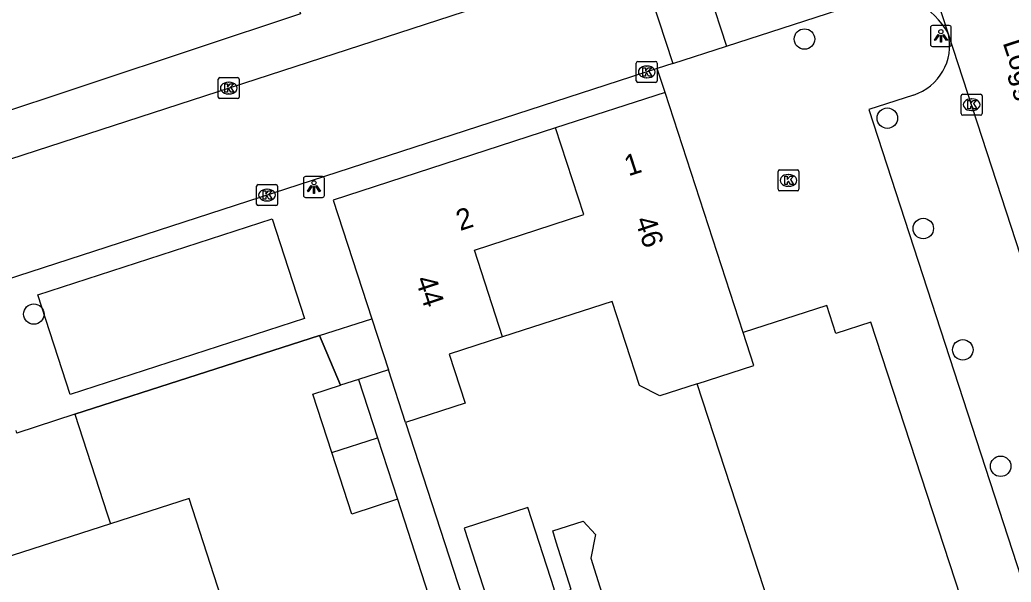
# Model space of a CAD drawing. Extents: x 159377 to 159983, y 382996 to 383595.
# Drawn here: x 159591.16 to 159638.52, y 383127.71 to 383154.6 of the extents above; entities that cross this region are included whole.
import ezdxf

# ---------------------------------------------------------------- set-up
doc = ezdxf.new("R2010")
doc.units = 0
for name, color, linetype in [('IMGEO_Boom', 7, 'Continuous'), ('IMGEO_Erf', 7, 'Continuous'), ('IMGEO_Kolk', 7, 'Continuous'), ('IMGEO_Lichtpunt', 7, 'Continuous'), ('IMGEO_Muur', 7, 'Continuous'), ('IMGEO_Openbare_ruimte_label', 7, 'Continuous'), ('IMGEO_Pand', 7, 'Continuous'), ('IMGEO_Pand_nummerreeks', 7, 'Continuous'), ('IMGEO_Rijbaan_lokaal_open', 7, 'Continuous'), ('IMGEO_Voetpad_open', 7, 'Continuous')]:
    doc.layers.add(name, color=color, linetype=linetype)

msp = doc.modelspace()

# ---------------------------------------------------------------- linework, layer by layer
at = {"layer": 'IMGEO_Boom'}
for centre in [(159628.648, 383153.679), (159632.608, 383149.897), (159634.325, 383144.62), (159591.825, 383140.53), (159636.212, 383138.819), (159638.022, 383133.256)]:
    msp.add_circle(centre, 0.489, dxfattribs=at)
at = {"layer": 'IMGEO_Erf'}
msp.add_lwpolyline([(159606.473, 383137.131), (159605.483, 383139.501)], dxfattribs=at)
at = {"layer": 'IMGEO_Kolk'}
for p, q in [((159620.61, 383151.681), (159620.61, 383152.533)), ((159620.685, 383152.607), (159621.537, 383152.607)), ((159621.098, 383152.387), (159621.123, 383152.387)), ((159621.611, 383152.533), (159621.611, 383151.681)), ((159600.638, 383150.908), (159600.638, 383151.76)), ((159600.713, 383151.834), (159601.565, 383151.834)), ((159601.639, 383151.76), (159601.639, 383150.908)), ((159621.121, 383151.827), (159621.096, 383151.827)), ((159601.126, 383151.614), (159601.151, 383151.614)), ((159621.537, 383151.607), (159620.685, 383151.607)), ((159601.565, 383150.834), (159600.713, 383150.834)), ((159601.149, 383151.054), (159601.124, 383151.054)), ((159636.136, 383150.115), (159636.136, 383150.967)), ((159636.211, 383151.041), (159637.063, 383151.041)), ((159636.624, 383150.821), (159636.649, 383150.821)), ((159637.137, 383150.967), (159637.137, 383150.115)), ((159637.063, 383150.041), (159636.211, 383150.041)), ((159636.647, 383150.261), (159636.622, 383150.261)), ((159627.385, 383146.496), (159627.385, 383147.348)), ((159627.46, 383147.422), (159628.312, 383147.422)), ((159627.873, 383147.202), (159627.898, 383147.202)), ((159628.386, 383147.348), (159628.386, 383146.496)), ((159602.468, 383145.793), (159602.468, 383146.645)), ((159602.543, 383146.719), (159603.395, 383146.719)), ((159603.469, 383146.645), (159603.469, 383145.793)), ((159627.896, 383146.642), (159627.871, 383146.642)), ((159602.956, 383146.499), (159602.981, 383146.499)), ((159628.312, 383146.422), (159627.46, 383146.422)), ((159603.395, 383145.719), (159602.543, 383145.719)), ((159602.979, 383145.939), (159602.954, 383145.939))]:
    msp.add_line(p, q, dxfattribs=at)
for points in [[(159620.61, 383151.681), (159620.61, 383152.533)], [(159620.685, 383152.607), (159621.537, 383152.607)], [(159620.931, 383152.307), (159621.054, 383152.307), (159621.054, 383152.156), (159621.184, 383152.307), (159621.348, 383152.307), (159621.202, 383152.156), (159621.355, 383151.907), (159621.203, 383151.907), (159621.118, 383152.071), (159621.054, 383152.004), (159621.054, 383151.907), (159620.931, 383151.907), (159620.931, 383152.307)], [(159621.611, 383152.533), (159621.611, 383151.681)], [(159600.638, 383150.908), (159600.638, 383151.76)], [(159600.713, 383151.834), (159601.565, 383151.834)], [(159601.639, 383151.76), (159601.639, 383150.908)], [(159600.959, 383151.534), (159601.082, 383151.534), (159601.082, 383151.383), (159601.212, 383151.534), (159601.376, 383151.534), (159601.23, 383151.383), (159601.383, 383151.134), (159601.231, 383151.134), (159601.146, 383151.298), (159601.082, 383151.231), (159601.082, 383151.134), (159600.959, 383151.134), (159600.959, 383151.534)], [(159621.537, 383151.607), (159620.685, 383151.607)], [(159601.565, 383150.834), (159600.713, 383150.834)], [(159636.136, 383150.115), (159636.136, 383150.967)], [(159636.211, 383151.041), (159637.063, 383151.041)], [(159637.137, 383150.967), (159637.137, 383150.115)], [(159636.457, 383150.741), (159636.58, 383150.741), (159636.58, 383150.59), (159636.71, 383150.741), (159636.874, 383150.741), (159636.728, 383150.59), (159636.881, 383150.341), (159636.729, 383150.341), (159636.644, 383150.505), (159636.58, 383150.438), (159636.58, 383150.341), (159636.457, 383150.341), (159636.457, 383150.741)], [(159637.063, 383150.041), (159636.211, 383150.041)], [(159627.385, 383146.496), (159627.385, 383147.348)], [(159627.46, 383147.422), (159628.312, 383147.422)], [(159627.706, 383147.122), (159627.829, 383147.122), (159627.829, 383146.971), (159627.959, 383147.122), (159628.123, 383147.122), (159627.977, 383146.971), (159628.13, 383146.722), (159627.978, 383146.722), (159627.893, 383146.886), (159627.829, 383146.819), (159627.829, 383146.722), (159627.706, 383146.722), (159627.706, 383147.122)], [(159628.386, 383147.348), (159628.386, 383146.496)], [(159602.468, 383145.793), (159602.468, 383146.645)], [(159602.543, 383146.719), (159603.395, 383146.719)], [(159603.469, 383146.645), (159603.469, 383145.793)], [(159602.789, 383146.419), (159602.912, 383146.419), (159602.912, 383146.268), (159603.042, 383146.419), (159603.206, 383146.419), (159603.06, 383146.268), (159603.213, 383146.019), (159603.061, 383146.019), (159602.976, 383146.183), (159602.912, 383146.116), (159602.912, 383146.019), (159602.789, 383146.019), (159602.789, 383146.419)], [(159628.312, 383146.422), (159627.46, 383146.422)], [(159603.395, 383145.719), (159602.543, 383145.719)]]:
    msp.add_lwpolyline(points, dxfattribs=at)
for centre, start, end in [((159620.687, 383152.531), 91.552, 178.448), ((159620.687, 383152.531), 91.552, 178.448), ((159621.535, 383152.531), 1.552, 88.448), ((159621.535, 383152.531), 1.552, 88.448), ((159600.715, 383151.758), 91.552, 178.448), ((159600.715, 383151.758), 91.552, 178.448), ((159601.563, 383151.758), 1.552, 88.448), ((159601.563, 383151.758), 1.552, 88.448), ((159620.687, 383151.683), 181.552, 268.448), ((159620.687, 383151.683), 181.552, 268.448), ((159621.535, 383151.683), 271.552, 358.448), ((159621.535, 383151.683), 271.552, 358.448), ((159600.715, 383150.91), 181.552, 268.448), ((159600.715, 383150.91), 181.552, 268.448), ((159601.563, 383150.91), 271.552, 358.448), ((159601.563, 383150.91), 271.552, 358.448), ((159636.213, 383150.965), 91.552, 178.448), ((159636.213, 383150.965), 91.552, 178.448), ((159637.061, 383150.965), 1.552, 88.448), ((159637.061, 383150.965), 1.552, 88.448), ((159636.213, 383150.117), 181.552, 268.448), ((159636.213, 383150.117), 181.552, 268.448), ((159637.061, 383150.117), 271.552, 358.448), ((159637.061, 383150.117), 271.552, 358.448), ((159627.462, 383147.346), 91.552, 178.448), ((159627.462, 383147.346), 91.552, 178.448), ((159628.31, 383147.346), 1.552, 88.448), ((159628.31, 383147.346), 1.552, 88.448), ((159602.545, 383146.643), 91.552, 178.448), ((159602.545, 383146.643), 91.552, 178.448), ((159603.393, 383146.643), 1.552, 88.448), ((159603.393, 383146.643), 1.552, 88.448), ((159627.462, 383146.498), 181.552, 268.448), ((159627.462, 383146.498), 181.552, 268.448), ((159628.31, 383146.498), 271.552, 358.448), ((159628.31, 383146.498), 271.552, 358.448), ((159602.545, 383145.795), 181.552, 268.448), ((159602.545, 383145.795), 181.552, 268.448), ((159603.393, 383145.795), 271.552, 358.448), ((159603.393, 383145.795), 271.552, 358.448)]:
    msp.add_arc(centre, 0.0765, start, end, dxfattribs=at)
for centre, major_axis, ratio, start_param, end_param in [((159621.097, 383152.107), (-0.387, 0.002), 0.722429, 4.712389, 7.853982), ((159621.122, 383152.107), (-0.39, 0.002), 0.717154, 1.570796, 4.712389), ((159601.125, 383151.334), (-0.387, 0.002), 0.722429, 4.712389, 7.853982), ((159601.15, 383151.334), (-0.39, 0.002), 0.717154, 1.570796, 4.712389), ((159636.623, 383150.541), (-0.387, 0.002), 0.722429, 4.712389, 7.853982), ((159636.648, 383150.541), (-0.39, 0.002), 0.717154, 1.570796, 4.712389), ((159627.872, 383146.922), (-0.387, 0.002), 0.722429, 4.712389, 7.853982), ((159627.897, 383146.922), (-0.39, 0.002), 0.717154, 1.570796, 4.712389), ((159602.955, 383146.219), (-0.387, 0.002), 0.722429, 4.712389, 7.853982), ((159602.98, 383146.219), (-0.39, 0.002), 0.717154, 1.570796, 4.712389)]:
    msp.add_ellipse(centre, major_axis=major_axis, ratio=ratio, start_param=start_param, end_param=end_param, dxfattribs=at)
at = {"layer": 'IMGEO_Lichtpunt'}
for p, q in [((159634.668, 383154.231), (159634.668, 383153.424)), ((159634.668, 383154.231), (159634.668, 383153.424)), ((159635.57, 383154.326), (159634.762, 383154.326)), ((159635.57, 383154.326), (159634.762, 383154.326)), ((159635.664, 383153.424), (159635.664, 383154.231)), ((159635.664, 383153.424), (159635.664, 383154.231)), ((159634.762, 383153.33), (159635.57, 383153.33)), ((159634.762, 383153.33), (159635.57, 383153.33)), ((159604.711, 383147.008), (159604.711, 383146.201)), ((159604.711, 383147.008), (159604.711, 383146.201)), ((159605.613, 383147.103), (159604.805, 383147.103)), ((159605.613, 383147.103), (159604.805, 383147.103)), ((159605.707, 383146.201), (159605.707, 383147.008)), ((159605.707, 383146.201), (159605.707, 383147.008)), ((159604.805, 383146.107), (159605.613, 383146.107)), ((159604.805, 383146.107), (159605.613, 383146.107))]:
    msp.add_line(p, q, dxfattribs=at)
for points in [[(159635.042, 383153.895), (159635.081, 383153.867), (159634.893, 383153.605), (159634.855, 383153.632), (159635.042, 383153.895)], [(159635.144, 383153.847), (159635.191, 383153.847), (159635.191, 383153.525), (159635.144, 383153.525), (159635.144, 383153.847)], [(159635.254, 383153.867), (159635.292, 383153.894), (159635.479, 383153.632), (159635.44, 383153.604), (159635.254, 383153.867)], [(159605.085, 383146.672), (159605.124, 383146.644), (159604.936, 383146.382), (159604.898, 383146.409), (159605.085, 383146.672)], [(159605.187, 383146.624), (159605.234, 383146.624), (159605.234, 383146.302), (159605.187, 383146.302), (159605.187, 383146.624)], [(159605.297, 383146.644), (159605.335, 383146.671), (159605.522, 383146.409), (159605.483, 383146.381), (159605.297, 383146.644)]]:
    msp.add_lwpolyline(points, dxfattribs=at)
for centre in [(159635.167, 383154.029), (159605.21, 383146.806)]:
    msp.add_circle(centre, 0.0994, dxfattribs=at)
for centre, start, end in [((159634.762, 383154.231), 90, 180), ((159634.762, 383154.231), 90, 180), ((159635.57, 383154.231), 0, 90), ((159635.57, 383154.231), 0, 90), ((159634.762, 383153.424), 180, 270), ((159634.762, 383153.424), 180, 270), ((159635.57, 383153.424), 270, 0), ((159635.57, 383153.424), 270, 360), ((159604.805, 383147.008), 90, 180), ((159604.805, 383147.008), 90, 180), ((159605.613, 383147.008), 0, 90), ((159605.613, 383147.008), 0, 90), ((159604.805, 383146.201), 180, 270), ((159604.805, 383146.201), 180, 270), ((159605.613, 383146.201), 270, 0), ((159605.613, 383146.201), 270, 360)]:
    msp.add_arc(centre, 0.0946, start, end, dxfattribs=at)
at = {"layer": 'IMGEO_Muur'}
for points in [[(159593.791, 383135.74), (159605.483, 383139.501)], [(159605.483, 383139.501), (159606.473, 383137.131)]]:
    msp.add_lwpolyline(points, dxfattribs=at)
at = {"layer": 'IMGEO_Pand'}
for points in [[(159621.989, 383151.129), (159616.759, 383149.43)], [(159625.718, 383139.649), (159621.989, 383151.129)], [(159616.759, 383149.43), (159606.135, 383145.979), (159607.976, 383140.311)], [(159614.222, 383139.438), (159612.875, 383143.584), (159618.106, 383145.284), (159616.759, 383149.43)], [(159623.518, 383137.198), (159621.739, 383136.62), (159620.77, 383137.114), (159619.462, 383141.14), (159614.222, 383139.438)], [(159640.321, 383108.351), (159642.026, 383108.904), (159631.823, 383140.148), (159630.152, 383139.605), (159629.716, 383140.948), (159625.718, 383139.649)], [(159607.976, 383140.311), (159608.771, 383137.864)], [(159614.222, 383139.438), (159611.675, 383138.61), (159612.436, 383136.265), (159609.59, 383135.341)], [(159623.518, 383137.198), (159626.229, 383138.078), (159625.718, 383139.649)], [(159609.59, 383135.341), (159608.771, 383137.864)], [(159606.058, 383133.914), (159605.152, 383136.703), (159606.473, 383137.131)], [(159607.34, 383137.411), (159606.473, 383137.131)], [(159607.34, 383137.411), (159608.247, 383134.619)], [(159633.655, 383106.186), (159623.518, 383137.198)], [(159593.791, 383135.74), (159591.018, 383134.843), (159590.977, 383134.971)], [(159593.791, 383135.74), (159595.329, 383130.983), (159595.484, 383130.504)], [(159606.058, 383133.914), (159608.247, 383134.619)], [(159608.247, 383134.619), (159609.203, 383131.676)], [(159609.203, 383131.676), (159607.015, 383130.968), (159606.058, 383133.914)], [(159597.141, 383125.381), (159600.896, 383126.615), (159600.775, 383126.99), (159599.251, 383131.718), (159595.484, 383130.504)], [(159612.388, 383130.29), (159613.664, 383126.36), (159616.709, 383127.348), (159615.433, 383131.279), (159612.388, 383130.29)], [(159595.484, 383130.504), (159587.058, 383127.787)]]:
    msp.add_lwpolyline(points, dxfattribs=at)
at = {"layer": 'IMGEO_Rijbaan_lokaal_open'}
for points in [[(159635.526, 383153.919), (159632.113, 383164.417), (159632.049, 383164.565)], [(159623.242, 383158.511), (159624.919, 383153.341)], [(159581.397, 383144.927), (159613.632, 383155.391), (159620.674, 383157.677)], [(159620.674, 383157.677), (159622.351, 383152.508)], [(159624.919, 383153.341), (159631.87, 383155.597)], [(159650.784, 383107.038), (159649.677, 383110.258), (159645.878, 383122.127), (159635.526, 383153.919)], [(159622.351, 383152.508), (159624.919, 383153.341)], [(159621.616, 383152.269), (159583.074, 383139.761)], [(159622.351, 383152.508), (159621.616, 383152.269)]]:
    msp.add_lwpolyline(points, dxfattribs=at)
msp.add_arc((159632.638, 383152.449), 3.24, 26.9765, 103.716, dxfattribs=at)
at = {"layer": 'IMGEO_Voetpad_open'}
for points in [[(159589.316, 383149.821), (159587.779, 383154.567), (159603.023, 383159.625), (159604.56, 383154.879), (159589.316, 383149.821)], [(159621.989, 383151.129), (159621.616, 383152.269)], [(159633.859, 383151.002), (159631.721, 383150.306), (159645.651, 383107.489), (159648.027, 383108.262)], [(159604.755, 383140.322), (159593.562, 383136.689), (159592.015, 383141.453), (159603.208, 383145.086), (159604.755, 383140.322)], [(159605.483, 383139.501), (159607.976, 383140.311)], [(159605.483, 383139.501), (159593.791, 383135.74)], [(159608.771, 383137.864), (159607.34, 383137.411)], [(159609.59, 383135.341), (159612.499, 383126.378), (159612.671, 383125.85), (159617.501, 383127.362), (159616.791, 383129.631), (159616.62, 383130.175), (159618.07, 383130.629), (159618.659, 383130.001), (159618.448, 383128.861), (159625.649, 383105.865), (159628.199, 383106.664), (159628.601, 383105.421), (159611.878, 383100.008)], [(159609.203, 383131.676), (159610.66, 383127.145)]]:
    msp.add_lwpolyline(points, dxfattribs=at)
msp.add_arc((159633.086, 383153.379), 2.499, 288.0199, 12.4861, dxfattribs=at)

# ---------------------------------------------------------------- texts
at = {"layer": 'IMGEO_Openbare_ruimte_label'}
msp.add_text('Loggerstraat', height=1, rotation=288.0001, dxfattribs=at).set_placement((159638.113, 383153.507))
at = {"layer": 'IMGEO_Pand_nummerreeks'}
for s, rotation, p in [('1', 17.9967, (159620.234, 383147.11)), ('2', 17.9954, (159612.196, 383144.499)), ('46', 288.4349, (159620.538, 383145.028)), ('44', 288.2055, (159610.045, 383142.188))]:
    msp.add_text(s, height=1, rotation=rotation, dxfattribs=at).set_placement(p)

doc.saveas('drawing.dxf')
